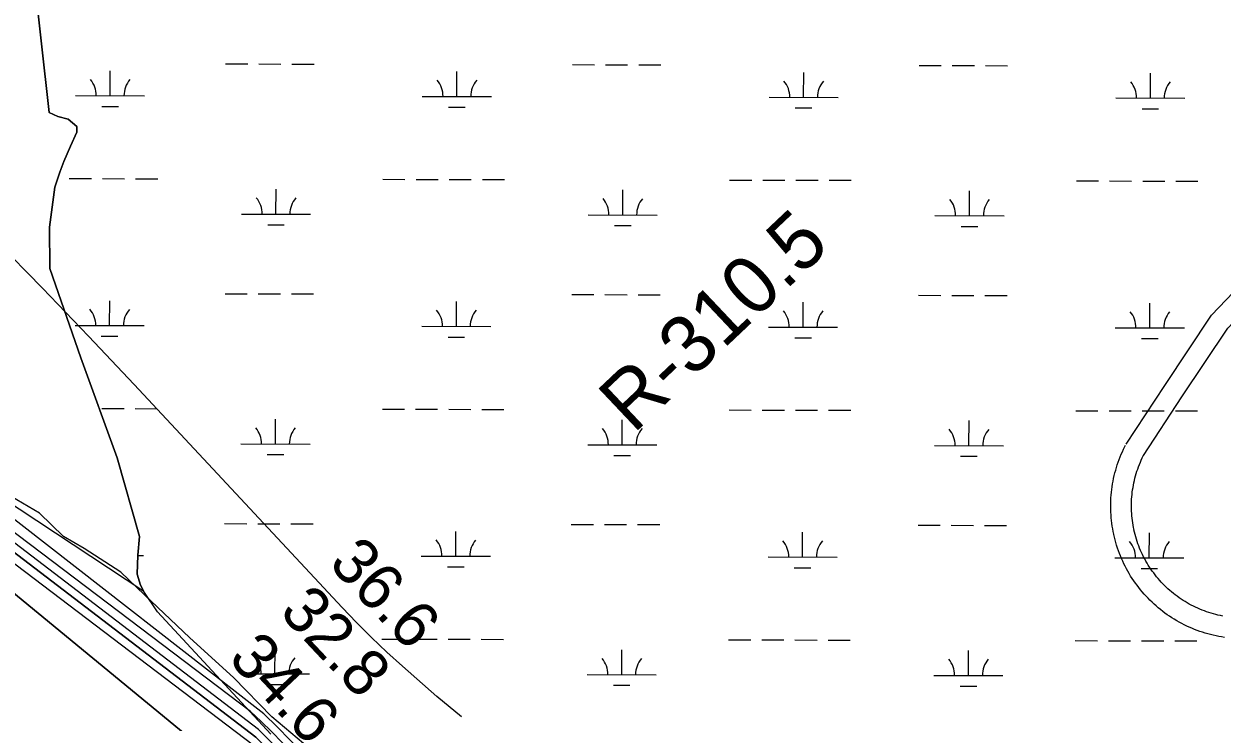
# Model space of a CAD drawing. Extents: x 3180038 to 3217926, y 922069 to 947485.
# Drawn here: x 3208074 to 3209808, y 935497 to 936507 of the extents above; entities that cross this region are included whole.
import ezdxf

# ---------------------------------------------------------------- set-up
doc = ezdxf.new("R2010")
doc.units = 0
for name, color, linetype in [('V-RIVR-EDGE', 7, 'Continuous'), ('V-RIVR-RANG', 7, 'Continuous'), ('V-RIVR-RANG-IDEN', 7, 'Continuous'), ('V-ROAD-CNTR', 7, 'Continuous'), ('V-SITE-VEGE', 7, 'Continuous'), ('V-TOPO-DPTH', 7, 'Continuous'), ('V-TOPO-MINR', 7, 'Continuous'), ('V-TOPO-SHOR', 7, 'Continuous'), ('V-TOPO-WATR', 7, 'Continuous'), ('V-WETL-SWMP', 7, 'Continuous')]:
    doc.layers.add(name, color=color, linetype=linetype)

msp = doc.modelspace()

# ---------------------------------------------------------------- linework, layer by layer
at = {"layer": 'V-RIVR-EDGE'}
msp.add_lwpolyline([(3209072.4, 934834.7), (3209021.3, 934891.4), (3208986.2, 934935.3), (3208963.1, 934947.6), (3208923.3, 934992.4), (3208893.3, 935016.9), (3208862.1, 935056.9), (3208838.7, 935089.1), (3208757.7, 935180.2), (3208691.8, 935253), (3208593.8, 935362.3), (3208506.2, 935442.9), (3208432.9, 935504.4), (3208377.4, 935561.5), (3208314.1, 935619), (3208248.6, 935680.9), (3208214.3, 935714), (3208161, 935748.1), (3208131, 935765.5), (3208096.3, 935799.1), (3208038.6, 935833.1)], dxfattribs=at)
at = {"layer": 'V-ROAD-CNTR'}
for points in [[(3209669.1, 935899), (3209725.1, 935984), (3209792.9, 936085.6), (3209824.6, 936118.9), (3209898, 936163.5), (3209936.9, 936185.7), (3209961.3, 936204.3), (3209986.3, 936237.8), (3210013.5, 936269.8), (3210031.4, 936284.9), (3210076.2, 936301.4), (3210138.8, 936317.8), (3210202.7, 936338.1), (3210228.5, 936351.5), (3210254.9, 936389.9), (3210308.2, 936470.8)], [(3209694.2, 935882.5), (3209750.1, 935967.5), (3209816.4, 936066.8), (3209843.5, 936095.4), (3209913.2, 936137.6), (3209953.5, 936160.6), (3209982.9, 936183.1), (3210009.7, 936219.1), (3210034.8, 936248.5), (3210046.7, 936258.6), (3210085.2, 936272.8), (3210147.1, 936289), (3210214.2, 936310.3), (3210249, 936328.4), (3210279.8, 936373.2), (3210312.7, 936423)], [(3209651.3, 935768.6), (3209650.5, 935772.5), (3209649.8, 935776.5), (3209649.1, 935780.5), (3209648.6, 935784.6), (3209648.1, 935788.6), (3209647.7, 935792.7), (3209647.4, 935796.7), (3209647.1, 935800.8), (3209647, 935804.9), (3209646.9, 935809), (3209647, 935813.1), (3209647.1, 935817.1), (3209647.3, 935821.2), (3209647.6, 935825.3), (3209647.9, 935829.4), (3209648.4, 935833.4), (3209649, 935837.5), (3209649.6, 935841.5), (3209650.3, 935845.5), (3209651.1, 935849.5), (3209652, 935853.5), (3209653, 935857.4), (3209654.1, 935861.4), (3209655.2, 935865.3), (3209656.4, 935869.2), (3209657.7, 935873.1), (3209659.1, 935876.9), (3209660.6, 935880.7), (3209662.2, 935884.5), (3209663.8, 935888.2), (3209665.5, 935891.9), (3209667.3, 935895.6), (3209668.3, 935897.6)], [(3209680.7, 935774.7), (3209680, 935778.3), (3209679.3, 935781.7), (3209678.8, 935785), (3209678.3, 935788.5), (3209677.9, 935791.9), (3209677.6, 935795.3), (3209677.3, 935798.7), (3209677.1, 935802.2), (3209677, 935805.6), (3209676.9, 935809.1), (3209677, 935812.5), (3209677.1, 935816), (3209677.2, 935819.4), (3209677.5, 935822.8), (3209677.8, 935826.3), (3209678.2, 935829.7), (3209678.6, 935833.1), (3209679.2, 935836.5), (3209679.8, 935839.9), (3209680.5, 935843.3), (3209681.2, 935846.6), (3209682, 935850), (3209682.9, 935853.3), (3209683.9, 935856.6), (3209684.9, 935859.9), (3209686, 935863.1), (3209687.2, 935866.4), (3209688.5, 935869.6), (3209689.8, 935872.8), (3209691.2, 935875.9), (3209692.6, 935879.1), (3209694.1, 935882.2), (3209695, 935884)], [(3209811.5, 935619.5), (3209807.5, 935620.1), (3209803.4, 935620.8), (3209799.4, 935621.6), (3209795.4, 935622.5), (3209791.5, 935623.5), (3209787.5, 935624.5), (3209783.6, 935625.7), (3209779.7, 935626.9), (3209775.8, 935628.2), (3209772, 935629.6), (3209768.2, 935631), (3209764.4, 935632.6), (3209760.7, 935634.2), (3209757, 935635.9), (3209753.3, 935637.7), (3209749.7, 935639.5), (3209746.1, 935641.5), (3209742.5, 935643.5), (3209739, 935645.6), (3209735.5, 935647.7), (3209732.1, 935650), (3209728.8, 935652.3), (3209725.4, 935654.7), (3209722.2, 935657.1), (3209719, 935659.6), (3209715.8, 935662.2), (3209712.7, 935664.9), (3209709.6, 935667.6), (3209706.7, 935670.4), (3209703.7, 935673.2), (3209700.9, 935676.1), (3209698.1, 935679.1), (3209695.3, 935682.1), (3209692.6, 935685.2), (3209690, 935688.3), (3209687.5, 935691.5), (3209685, 935694.8), (3209682.6, 935698.1), (3209680.3, 935701.4), (3209678, 935704.8), (3209675.8, 935708.2), (3209673.7, 935711.7), (3209671.7, 935715.3), (3209669.7, 935718.9), (3209667.8, 935722.5), (3209666, 935726.1), (3209664.3, 935729.8), (3209662.6, 935733.6), (3209661, 935737.3), (3209659.5, 935741.1), (3209658.1, 935744.9), (3209656.8, 935748.8), (3209655.5, 935752.7), (3209654.4, 935756.6), (3209653.3, 935760.5), (3209652.3, 935764.5), (3209651.4, 935768.3)], [(3209809, 935650.3), (3209805.6, 935651), (3209802.2, 935651.7), (3209798.9, 935652.6), (3209795.6, 935653.4), (3209792.3, 935654.4), (3209789, 935655.4), (3209785.7, 935656.5), (3209782.5, 935657.7), (3209779.2, 935658.9), (3209776.1, 935660.2), (3209772.9, 935661.6), (3209769.8, 935663), (3209766.7, 935664.5), (3209763.6, 935666.1), (3209760.6, 935667.7), (3209757.6, 935669.4), (3209754.6, 935671.2), (3209751.7, 935673), (3209748.8, 935674.9), (3209746, 935676.9), (3209743.2, 935678.9), (3209740.4, 935680.9), (3209737.7, 935683.1), (3209735, 935685.2), (3209732.4, 935687.5), (3209729.8, 935689.8), (3209727.3, 935692.1), (3209724.9, 935694.5), (3209722.4, 935697), (3209720.1, 935699.5), (3209717.8, 935702), (3209715.5, 935704.6), (3209713.3, 935707.3), (3209711.1, 935710), (3209709.1, 935712.7), (3209707, 935715.5), (3209705.1, 935718.3), (3209703.2, 935721.2), (3209701.3, 935724.1), (3209699.5, 935727), (3209697.8, 935730), (3209696.1, 935733), (3209694.5, 935736.1), (3209693, 935739.2), (3209691.5, 935742.3), (3209690.2, 935745.4), (3209688.8, 935748.6), (3209687.6, 935751.8), (3209686.4, 935755), (3209685.2, 935758.3), (3209684.2, 935761.6), (3209683.2, 935764.9), (3209682.3, 935768.2), (3209681.4, 935771.5), (3209680.6, 935775)]]:
    msp.add_lwpolyline(points, dxfattribs=at)
at = {"layer": 'V-SITE-VEGE'}
for p, q in [((3208110.5, 936379.1), (3208086.8, 936591.2)), ((3208123, 936373.1), (3208110.5, 936379.1)), ((3208138, 936369.2), (3208123, 936373.1)), ((3208150.5, 936358.9), (3208138, 936369.2)), ((3208150.5, 936350.7), (3208150.5, 936358.9)), ((3208141.3, 936330.1), (3208150.5, 936350.7)), ((3208131.8, 936308), (3208141.3, 936330.1)), ((3208125.9, 936292.7), (3208131.8, 936308)), ((3208118.4, 936270.8), (3208125.9, 936292.7)), ((3208110.7, 936212.9), (3208118.4, 936270.8)), ((3208111.5, 936153.3), (3208110.7, 936212.9)), ((3208156.3, 936024.1), (3208111.5, 936153.3)), ((3208208.9, 935879.4), (3208156.3, 936024.1)), ((3208241, 935765.7), (3208208.9, 935879.4)), ((3208238.6, 935738.5), (3208241, 935765.7)), ((3208237.8, 935711.1), (3208238.6, 935738.5)), ((3208242.5, 935695.2), (3208237.8, 935711.1)), ((3208247.3, 935686), (3208242.5, 935695.2)), ((3208267.2, 935656.3), (3208247.3, 935686)), ((3208431.4, 935479.2), (3208267.2, 935656.3))]:
    msp.add_line(p, q, dxfattribs=at)
at = {"layer": 'V-TOPO-DPTH'}
for points in [[(3206771.7, 936770.1), (3207111.9, 936495.5), (3207189.2, 936432.7), (3207266.3, 936369.7), (3207343, 936306.2), (3207419.5, 936242.4), (3207523.9, 936155), (3207548, 936134.7), (3207572.2, 936114.5), (3208409.5, 935474.9), (3208416.8, 935467.8), (3208423.9, 935460.5), (3208431, 935453), (3208542.9, 935332), (3208605.4, 935263.6), (3208667.2, 935194.6), (3208728, 935124.7), (3208788.2, 935054.2), (3209068.6, 934721), (3209079.1, 934708.2), (3209089.5, 934695.3), (3209099.5, 934682.2), (3209109.4, 934669), (3209698.2, 933661.5)], [(3206771.7, 936770.1), (3207111.9, 936495.5), (3207189.2, 936432.7), (3207266.3, 936369.7), (3207343, 936306.2), (3207419.5, 936242.4), (3207523.9, 936155), (3207548, 936134.7), (3207572.2, 936114.5), (3208409.5, 935474.9), (3208416.8, 935467.8), (3208423.9, 935460.5), (3208431, 935453), (3208542.9, 935332), (3208605.4, 935263.6), (3208667.2, 935194.6), (3208728, 935124.7), (3208788.2, 935054.2), (3209068.6, 934721), (3209079.1, 934708.2), (3209089.5, 934695.3), (3209099.5, 934682.2), (3209109.4, 934669), (3209698.2, 933661.5)], [(3206823.2, 936642), (3207197.4, 936377), (3207259, 936331.3), (3207320.2, 936285), (3207397.3, 936225.7), (3207424.1, 936204.7), (3207450.8, 936183.5), (3207477.2, 936161.9), (3208481.8, 935335.9), (3208532.4, 935287), (3208581.9, 935237.1), (3208630, 935185.8), (3208677, 935133.5), (3209066, 934688), (3209694.5, 933644.3)], [(3209694.5, 933644.3), (3209066, 934688), (3208677, 935133.5), (3208630, 935185.8), (3208581.9, 935237.1), (3208532.4, 935287), (3208481.8, 935335.9), (3207477.2, 936161.9), (3207450.8, 936183.5), (3207424.1, 936204.7), (3207397.3, 936225.7), (3207320.2, 936285), (3207259, 936331.3), (3207197.4, 936377), (3206823.2, 936642)], [(3209537.4, 933985.7), (3209153.9, 934663.1), (3209134.4, 934690.5), (3209114.5, 934717.5), (3209094.1, 934744.1), (3209073.2, 934770.4), (3209030, 934823.7), (3208986.8, 934876.1), (3208942.9, 934927.8), (3208898, 934978.7), (3208852.5, 935029), (3208462.2, 935451.9), (3208447.5, 935467.5), (3208432.6, 935482.7), (3208417.3, 935497.6), (3208401.8, 935512.3), (3207762.5, 935996)]]:
    msp.add_lwpolyline(points, dxfattribs=at)
at = {"layer": 'V-TOPO-MINR'}
for points in [[(3209694.5, 933644.3), (3209066, 934688), (3208677, 935133.5), (3208630, 935185.8), (3208581.9, 935237.1), (3208532.4, 935287), (3208481.8, 935335.9), (3207477.2, 936161.9), (3207450.8, 936183.5), (3207424.1, 936204.7), (3207397.3, 936225.7), (3207320.2, 936285), (3207259, 936331.3), (3207197.4, 936377), (3206823.2, 936642)], [(3209722.9, 933688.3), (3209156, 934696.6), (3209143.6, 934714.4), (3209131, 934732), (3209118, 934749.3), (3209104.7, 934766.4), (3209091.1, 934783.2), (3209077.2, 934799.8), (3209062.9, 934816.1), (3209048.4, 934832.2), (3208477.7, 935451.4), (3208459.3, 935470.9), (3208440.5, 935490.2), (3208421.3, 935509), (3207717.3, 936056.7), (3207705.7, 936064.1), (3207694.5, 936072), (3207683.6, 936080.4), (3207616.6, 936134.8), (3207609.2, 936140.9), (3207601.8, 936147), (3207594.4, 936153), (3207587, 936159.1), (3207062.4, 936593.7)], [(3209700.4, 933670.4), (3209115.6, 934686), (3209101, 934705.5), (3209085.9, 934724.6), (3209070.6, 934743.6), (3208955, 934883.5), (3208880.9, 934971.6), (3208805.9, 935058.9), (3208729.5, 935145), (3208652, 935230.1), (3208446.6, 935452.5), (3208435.7, 935464), (3208424.7, 935475.3), (3208413.4, 935486.3), (3207619.4, 936093.2), (3207600.4, 936108.9), (3207581.5, 936124.7), (3207562.5, 936140.4), (3207543.6, 936156.2), (3207372.4, 936299.1), (3207271.4, 936383.2), (3207170.3, 936467.1), (3207068.9, 936550.6)], [(3208707, 935504.5), (3208671.3, 935534), (3208621.6, 935577.8), (3208599, 935598.3), (3208576.9, 935619.3), (3208555.4, 935640.8), (3208534.3, 935662.8), (3208233.4, 935985.4), (3208167.4, 936055.3), (3208100.8, 936124.6), (3208033.4, 936193.1), (3207965.5, 936261.1), (3207841.5, 936383.6), (3207835, 936389.8), (3207828.3, 936395.8), (3207821.4, 936401.5), (3207814.3, 936407), (3207607.6, 936563)], [(3209696.2, 933652.8), (3209092.2, 934671), (3209086.2, 934679), (3209080, 934686.9), (3209073.6, 934694.7), (3209067.1, 934702.4), (3208581.7, 935269.1), (3208553.5, 935301.6), (3208525.2, 935333.8), (3208496.4, 935365.7), (3208467.4, 935397.4), (3208415.4, 935453.6), (3208412.1, 935457), (3208408.9, 935460.3), (3208405.5, 935463.6), (3207592.6, 936080.5)], [(3209537.4, 933985.7), (3209153.9, 934663.1), (3209134.4, 934690.5), (3209114.5, 934717.5), (3209094.1, 934744.1), (3209073.2, 934770.4), (3209030, 934823.7), (3208986.8, 934876.1), (3208942.9, 934927.8), (3208898, 934978.7), (3208852.5, 935029), (3208462.2, 935451.9), (3208447.5, 935467.5), (3208432.6, 935482.7), (3208417.3, 935497.6), (3208401.8, 935512.3), (3207762.5, 935996)]]:
    msp.add_lwpolyline(points, dxfattribs=at)
at = {"layer": 'V-TOPO-SHOR'}
msp.add_lwpolyline([(3208086.8, 936591.2), (3208110.5, 936379.1), (3208123, 936373.1), (3208138, 936369.2), (3208150.5, 936358.9), (3208150.5, 936350.7), (3208141.3, 936330.1), (3208131.8, 936308), (3208125.9, 936292.7), (3208118.4, 936270.8), (3208110.7, 936212.9), (3208111.5, 936153.3), (3208156.3, 936024.1), (3208208.9, 935879.4), (3208241, 935765.7), (3208238.6, 935738.5), (3208237.8, 935711.1), (3208242.5, 935695.2), (3208247.3, 935686), (3207964.1, 935872.7)], dxfattribs=at)
at = {"layer": 'V-TOPO-WATR'}
msp.add_lwpolyline([(3209698.2, 933661.5), (3209109.4, 934669), (3209099.5, 934682.2), (3209089.5, 934695.3), (3209079.1, 934708.2), (3209068.6, 934721), (3208788.2, 935054.2), (3208728, 935124.7), (3208667.2, 935194.6), (3208605.4, 935263.6), (3208542.9, 935332), (3208431, 935453), (3208423.9, 935460.5), (3208416.8, 935467.8), (3208409.5, 935474.9), (3207572.2, 936114.5), (3207548, 936134.7), (3207523.9, 936155), (3207419.5, 936242.4), (3207343, 936306.2), (3207266.3, 936369.7), (3207189.2, 936432.7), (3207111.9, 936495.5), (3206771.7, 936770.1)], dxfattribs=at)
at = {"layer": 'V-WETL-SWMP'}
for p, q in [((3208365.8, 936449.4), (3208397.8, 936449.3)), ((3208413.8, 936449.3), (3208445.8, 936449.2)), ((3208461.8, 936449.2), (3208493.8, 936449.1)), ((3208867.7, 936448.3), (3208899.7, 936448.2)), ((3208915.7, 936448.2), (3208947.7, 936448.1)), ((3208963.7, 936448.1), (3208995.7, 936448)), ((3209369.6, 936447.1), (3209401.6, 936447.1)), ((3209417.6, 936447), (3209449.6, 936447)), ((3209465.6, 936446.9), (3209497.6, 936446.8)), ((3208198.6, 936403.3), (3208198.7, 936439.3)), ((3208700.5, 936402.2), (3208700.6, 936438.2)), ((3209202.4, 936401.1), (3209202.5, 936437.1)), ((3209704.3, 936400), (3209704.4, 936436)), ((3208148.6, 936403.5), (3208248.6, 936403.2)), ((3208650.5, 936402.3), (3208750.5, 936402.1)), ((3209152.4, 936401.2), (3209252.4, 936401)), ((3209654.3, 936400.1), (3209754.3, 936399.8)), ((3208186.6, 936387.9), (3208210.6, 936387.9)), ((3208688.5, 936386.8), (3208712.5, 936386.8)), ((3209190.4, 936385.7), (3209214.4, 936385.6)), ((3209692.3, 936384.5), (3209716.3, 936384.5)), ((3208122.7, 936283.4), (3208123.5, 936283.4)), ((3208139.5, 936283.4), (3208171.5, 936283.3)), ((3208187.5, 936283.3), (3208219.5, 936283.2)), ((3208235.5, 936283.2), (3208267.5, 936283.1)), ((3208593.4, 936282.4), (3208625.4, 936282.3)), ((3208641.4, 936282.3), (3208673.4, 936282.2)), ((3208689.4, 936282.2), (3208721.4, 936282.1)), ((3208737.4, 936282.1), (3208769.4, 936282)), ((3209095.3, 936281.3), (3209127.3, 936281.2)), ((3209143.3, 936281.1), (3209175.3, 936281.1)), ((3209191.3, 936281), (3209223.3, 936281)), ((3209239.3, 936280.9), (3209271.3, 936280.9)), ((3209597.2, 936280.1), (3209629.2, 936280)), ((3209645.2, 936280), (3209677.2, 936279.9)), ((3209693.2, 936279.9), (3209725.2, 936279.8)), ((3209741.2, 936279.8), (3209773.2, 936279.7)), ((3208438.7, 936232), (3208438.8, 936268)), ((3208940.6, 936230.9), (3208940.7, 936266.9)), ((3209442.5, 936229.7), (3209442.6, 936265.7)), ((3208388.7, 936232.1), (3208488.7, 936231.9)), ((3208890.6, 936231), (3208990.6, 936230.7)), ((3209392.5, 936229.8), (3209492.5, 936229.6)), ((3208426.7, 936216.6), (3208450.7, 936216.5)), ((3208928.6, 936215.5), (3208952.6, 936215.4)), ((3209430.5, 936214.3), (3209454.5, 936214.3)), ((3208365, 936116.7), (3208397, 936116.7)), ((3208413, 936116.6), (3208445, 936116.5)), ((3208461, 936116.5), (3208493, 936116.4)), ((3208866.9, 936115.6), (3208898.9, 936115.5)), ((3208914.9, 936115.5), (3208946.9, 936115.4)), ((3208962.9, 936115.4), (3208994.9, 936115.3)), ((3209368.9, 936114.5), (3209400.9, 936114.4)), ((3209416.9, 936114.4), (3209448.9, 936114.3)), ((3209464.9, 936114.2), (3209496.9, 936114.2)), ((3208197.9, 936070.7), (3208198, 936106.7)), ((3208699.8, 936069.5), (3208699.9, 936105.5)), ((3209201.7, 936068.4), (3209201.8, 936104.4)), ((3209703.6, 936067.3), (3209703.7, 936103.3)), ((3208147.9, 936070.8), (3208247.9, 936070.6)), ((3208649.8, 936069.7), (3208749.8, 936069.4)), ((3209151.7, 936068.5), (3209251.7, 936068.3)), ((3209653.6, 936067.4), (3209753.6, 936067.2)), ((3208185.8, 936055.3), (3208209.8, 936055.2)), ((3208687.7, 936054.1), (3208711.7, 936054.1)), ((3209189.6, 936053), (3209213.6, 936053)), ((3209691.6, 936051.9), (3209715.6, 936051.8)), ((3208186.8, 935950.6), (3208218.8, 935950.6)), ((3208234.8, 935950.5), (3208266.8, 935950.4)), ((3208592.7, 935949.7), (3208624.7, 935949.6)), ((3208640.7, 935949.6), (3208672.7, 935949.5)), ((3208688.7, 935949.5), (3208720.7, 935949.4)), ((3208736.7, 935949.4), (3208768.7, 935949.3)), ((3209094.6, 935948.6), (3209126.6, 935948.5)), ((3209142.6, 935948.5), (3209174.6, 935948.4)), ((3209190.6, 935948.4), (3209222.6, 935948.3)), ((3209238.6, 935948.3), (3209270.6, 935948.2)), ((3209596.5, 935947.4), (3209628.5, 935947.4)), ((3209644.5, 935947.3), (3209676.5, 935947.3)), ((3209692.5, 935947.2), (3209724.5, 935947.2)), ((3209740.5, 935947.1), (3209772.5, 935947.1)), ((3208438, 935899.3), (3208438, 935935.3)), ((3208939.9, 935898.2), (3208939.9, 935934.2)), ((3209441.8, 935897.1), (3209441.9, 935933.1)), ((3208388, 935899.4), (3208488, 935899.2)), ((3208889.9, 935898.3), (3208989.9, 935898.1)), ((3209391.8, 935897.2), (3209491.8, 935896.9)), ((3208425.9, 935883.9), (3208449.9, 935883.9)), ((3208927.8, 935882.8), (3208951.8, 935882.7)), ((3209429.7, 935881.7), (3209453.7, 935881.6)), ((3208364.3, 935784.1), (3208396.3, 935784)), ((3208412.3, 935783.9), (3208444.3, 935783.9)), ((3208460.3, 935783.8), (3208492.3, 935783.8)), ((3208699, 935736.9), (3208699.1, 935772.9)), ((3208866.2, 935782.9), (3208898.2, 935782.8)), ((3208914.2, 935782.8), (3208946.2, 935782.7)), ((3208962.2, 935782.7), (3208994.2, 935782.6)), ((3209200.9, 935735.7), (3209201, 935771.7)), ((3209368.1, 935781.8), (3209400.1, 935781.7)), ((3209416.1, 935781.7), (3209448.1, 935781.6)), ((3209464.1, 935781.6), (3209496.1, 935781.5)), ((3209702.8, 935734.6), (3209702.9, 935770.6)), ((3208238.6, 935737.9), (3208247.1, 935737.9)), ((3208649, 935737), (3208749, 935736.8)), ((3209150.9, 935735.8), (3209250.9, 935735.6)), ((3209652.8, 935734.7), (3209752.8, 935734.5)), ((3208687, 935721.5), (3208711, 935721.4)), ((3209188.9, 935720.3), (3209212.9, 935720.3)), ((3209690.8, 935719.2), (3209714.8, 935719.1)), ((3208591.9, 935617), (3208623.9, 935617)), ((3208639.9, 935616.9), (3208671.9, 935616.9)), ((3208687.9, 935616.8), (3208719.9, 935616.7)), ((3208735.9, 935616.7), (3208767.9, 935616.6)), ((3209093.8, 935615.9), (3209125.8, 935615.8)), ((3209141.8, 935615.8), (3209173.8, 935615.7)), ((3209189.8, 935615.7), (3209221.8, 935615.6)), ((3209237.8, 935615.6), (3209269.8, 935615.5)), ((3209595.7, 935614.8), (3209627.7, 935614.7)), ((3209643.7, 935614.7), (3209675.7, 935614.6)), ((3209691.7, 935614.6), (3209723.7, 935614.5)), ((3209739.7, 935614.4), (3209771.7, 935614.4)), ((3208437.2, 935566.6), (3208437.3, 935602.6)), ((3208939.1, 935565.5), (3208939.2, 935601.5)), ((3209441, 935564.4), (3209441.1, 935600.4)), ((3208387.2, 935566.8), (3208487.2, 935566.5)), ((3208889.1, 935565.6), (3208989.1, 935565.4)), ((3209391, 935564.5), (3209491, 935564.3)), ((3208425.2, 935551.2), (3208449.2, 935551.2)), ((3208927.1, 935550.1), (3208951.1, 935550.1)), ((3209429, 935549), (3209453, 935548.9))]:
    msp.add_line(p, q, dxfattribs=at)
for points in [[(3208138, 936369.2), (3208123, 936373.1), (3208110.5, 936379.1), (3208086.8, 936591.2)], [(3208431.4, 935479.2), (3208267.2, 935656.3), (3208247.3, 935686), (3208242.5, 935695.2), (3208237.8, 935711.1), (3208238.7, 935738.5), (3208241, 935765.7), (3208208.9, 935879.4), (3208156.3, 936024.1), (3208111.5, 936153.3), (3208110.7, 936212.9), (3208118.4, 936270.8), (3208125.9, 936292.7), (3208131.8, 936308), (3208141.3, 936330.1), (3208150.5, 936350.7), (3208150.5, 936358.9), (3208138, 936369.2)]]:
    msp.add_lwpolyline(points, dxfattribs=at)
for centre, start, end in [((3208143.4, 936403.9), 359.099, 40.6427), ((3208253.9, 936403.7), 139.099, 180.6427), ((3208645.3, 936402.8), 359.099, 40.6427), ((3208755.8, 936402.6), 139.099, 180.6427), ((3209147.2, 936401.7), 359.099, 40.6427), ((3209257.7, 936401.4), 139.099, 180.6427), ((3209649.1, 936400.6), 359.099, 40.6427), ((3209759.6, 936400.3), 139.099, 180.6427), ((3208383.5, 936232.6), 359.099, 40.6427), ((3208494, 936232.3), 139.099, 180.6427), ((3208885.4, 936231.5), 359.099, 40.6427), ((3208995.9, 936231.2), 139.099, 180.6427), ((3209387.3, 936230.3), 359.099, 40.6427), ((3209497.8, 936230.1), 139.099, 180.6427), ((3208142.6, 936071.3), 359.099, 40.6427), ((3208253.1, 936071), 139.099, 180.6427), ((3208644.5, 936070.1), 359.099, 40.6427), ((3208755, 936069.9), 139.099, 180.6427), ((3209146.4, 936069), 359.099, 40.6427), ((3209256.9, 936068.8), 139.099, 180.6427), ((3209648.3, 936067.9), 359.099, 40.6427), ((3209758.8, 936067.6), 139.099, 180.6427), ((3208382.7, 935899.9), 359.099, 40.6427), ((3208493.2, 935899.7), 139.099, 180.6427), ((3208884.6, 935898.8), 359.099, 40.6427), ((3208995.1, 935898.5), 139.099, 180.6427), ((3209386.5, 935897.7), 359.099, 40.6427), ((3209497, 935897.4), 139.099, 180.6427), ((3208643.8, 935737.5), 359.099, 40.6427), ((3208754.3, 935737.2), 139.099, 180.6427), ((3209145.7, 935736.3), 359.099, 40.6427), ((3209256.2, 935736.1), 139.099, 180.6427), ((3209647.6, 935735.2), 359.099, 40.6427), ((3209758.1, 935735), 139.099, 180.6427), ((3208382, 935567.2), 359.099, 40.6427), ((3208492.5, 935567), 139.099, 180.6427), ((3208883.9, 935566.1), 359.099, 40.6427), ((3208994.4, 935565.9), 139.099, 180.6427), ((3209385.8, 935565), 359.099, 40.6427), ((3209496.3, 935564.7), 139.099, 180.6427)]:
    msp.add_arc(centre, 35.2, start, end, dxfattribs=at)

# ---------------------------------------------------------------- texts
at = {"layer": 'V-RIVR-RANG'}
for s, p in [('36.6', (3208513.2, 935725)), ('32.8', (3208441.8, 935654.9)), ('34.6', (3208367.8, 935587.5))]:
    msp.add_text(s, height=67, rotation=313.2483, dxfattribs=at).set_placement(p)
at = {"layer": 'V-RIVR-RANG-IDEN'}
msp.add_text('R-310.5', height=83, rotation=43.3948, dxfattribs=at).set_placement((3208956.1, 935913))

doc.saveas('drawing.dxf')
